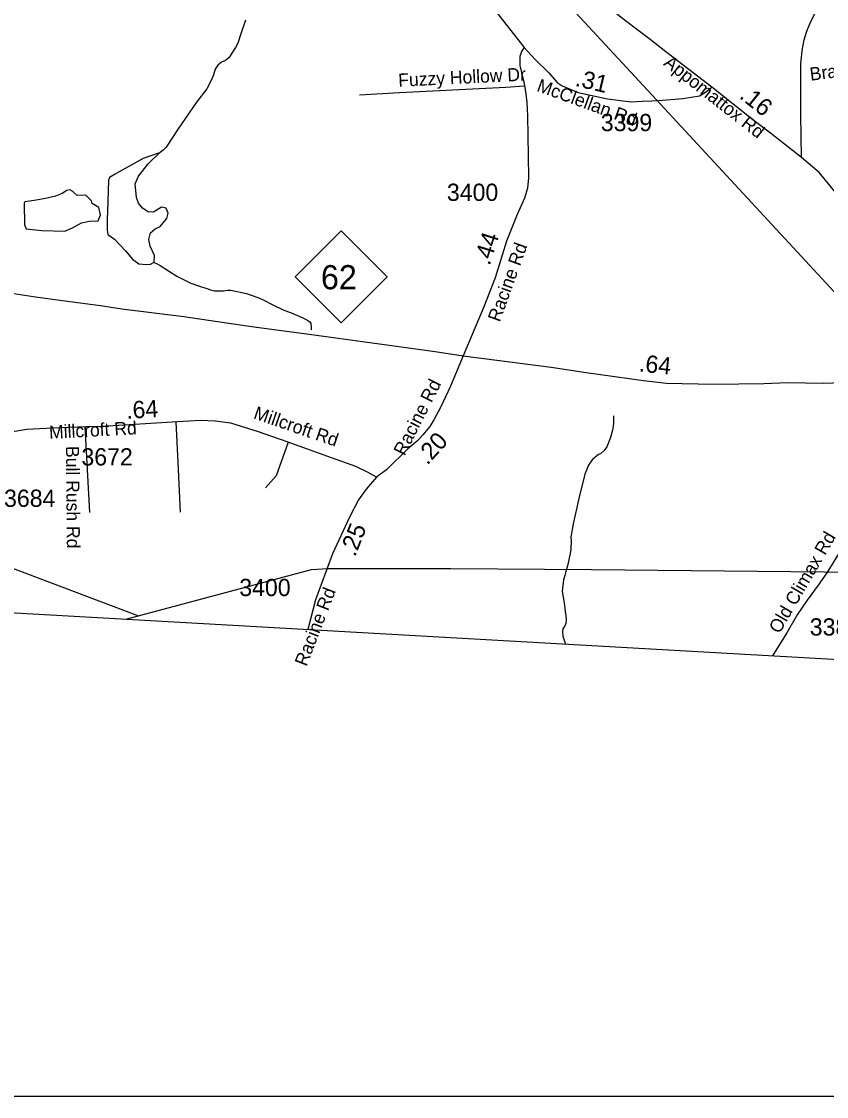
# Model space of a CAD drawing. Extents: x 1662474 to 1856135, y 779280 to 917889.
# Drawn here: x 1779291 to 1785120, y 782767 to 790550 of the extents above; entities that cross this region are included whole.
import ezdxf

# ---------------------------------------------------------------- set-up
doc = ezdxf.new("R2010")
doc.units = 0
for name, color, linetype in [('Exist Boundary Political CountyLine', 7, 'Continuous'), ('Exist Hydrographic Misc Water Feature', 7, 'Continuous'), ('Exist Hydrographic Pond Under 1500 Sq Ft', 7, 'Continuous'), ('Exist Railroad Mainline', 7, 'Continuous'), ('Exist Road Non-System Type 51', 7, 'Continuous'), ('Exist Road Non-System Type 51 Label', 7, 'Continuous'), ('Exist Road Primary NC Attributed', 7, 'Continuous'), ('Exist Road Primary NC Mileage Hundredths English Label', 7, 'Continuous'), ('Exist Road Primary NC Shield CELL', 7, 'Continuous'), ('Exist Road Primary NC Shield Number Label', 7, 'Continuous'), ('Exist Road Secondary Mileage Hundredths English Label', 7, 'Continuous'), ('Exist Road Secondary Mileage Tenths English Label', 7, 'Continuous'), ('Exist Road Secondary Type 51 Attributed', 7, 'Continuous'), ('Exist Road Secondary Type 51 Label', 7, 'Continuous'), ('Exist Road Secondary Type 51 Number Label', 7, 'Continuous'), ('Exist Utilities Electrical Transmission Line', 7, 'Continuous'), ('Map Preparation Inset Cut Line', 7, 'Continuous')]:
    doc.layers.add(name, color=color, linetype=linetype)

msp = doc.modelspace()

# ---------------------------------------------------------------- linework, layer by layer
at = {"layer": 'Exist Boundary Political CountyLine'}
msp.add_lwpolyline([(1690037.5, 791664.5), (1701364.2, 790957.5), (1714716, 790252.3), (1740499.2, 788706.5), (1750629.1, 788065.3), (1759370.2, 787540.1), (1762189.4, 787333), (1768414.3, 786933.6), (1776472.8, 786425.7), (1794607.1, 785397.2), (1814974.6, 784258.7), (1839558.3, 782880.6)], dxfattribs=at)
at = {"layer": 'Exist Hydrographic Misc Water Feature'}
for points in [[(1780913.2, 790560), (1780880.4, 790460.2), (1780858.1, 790392.3), (1780839.8, 790362.4), (1780791.4, 790286.7), (1780767.2, 790266.9), (1780739.1, 790255), (1780713.1, 790233.3), (1780692.8, 790203.4), (1780682.5, 790163.5), (1780664.1, 790123.6), (1780633.7, 790061.8), (1780558.9, 789966.3), (1780425.6, 789773.2), (1780338.7, 789639.7), (1780316.5, 789617.9), (1780294.6, 789600.1), (1780280, 789591.5), (1780274.3, 789588.2)], [(1780250.9, 788806.1), (1780272.9, 788796), (1780294.8, 788783.8), (1780416.2, 788707), (1780517.9, 788654.3), (1780565.9, 788638), (1780639.7, 788613.4), (1780659.6, 788607.3), (1780689.7, 788599.1), (1780725.6, 788598.8), (1780753.7, 788600.6), (1780783.6, 788604.4), (1780805.6, 788604.3), (1780921.4, 788579.5), (1780953.4, 788569.2), (1781009.4, 788548.9), (1781045.3, 788532.6), (1781105, 788500.2), (1781190.7, 788459.6), (1781238.6, 788443.2), (1781324.4, 788406.7), (1781356.3, 788390.4), (1781378.3, 788376.3), (1781386.1, 788362.2), (1781387.9, 788340.2), (1781387.7, 788318.2)], [(1783577.9, 787694.9), (1783577.7, 787642.9), (1783575.4, 787618.9), (1783569.1, 787590.9), (1783554.9, 787537), (1783528.5, 787471.2), (1783510.2, 787443.3), (1783484, 787419.5), (1783468, 787415.6), (1783423.7, 787375.9), (1783397.4, 787338), (1783381, 787302.1), (1783368.9, 787272.2), (1783325.7, 787096.5), (1783284.5, 786912.7), (1783269.7, 786816.8), (1783271.5, 786788.8), (1783269.1, 786730.8), (1783262.9, 786698.8), (1783246.3, 786619), (1783240.2, 786593), (1783232, 786567), (1783224, 786539.1), (1783215.6, 786507.2), (1783206.9, 786423.2), (1783214.5, 786371.2), (1783222.3, 786323), (1783228.1, 786279), (1783232, 786246.9), (1783233.6, 786221), (1783231.5, 786191), (1783223.3, 786171), (1783211, 786153.1), (1783209, 786131.1), (1783210.8, 786099), (1783226.4, 786049), (1783229.9, 786042.4)]]:
    msp.add_lwpolyline(points, dxfattribs=at)
at = {"layer": 'Exist Hydrographic Pond Under 1500 Sq Ft'}
for points in [[(1780290.4, 789598.6), (1780172.2, 789557.7), (1780021, 789473.4), (1779965.7, 789441.4), (1779927.9, 789421.1), (1779922.1, 789400.8), (1779916.3, 789246.7), (1779910.5, 789113), (1779910.5, 789040.4), (1779916.3, 789008.4), (1779965.7, 788973.5), (1780044.2, 788889.2), (1780093.7, 788828.2), (1780140.2, 788796.2), (1780195.4, 788790.4), (1780224.5, 788793.3), (1780250.7, 788807.9), (1780253.6, 788854.4), (1780221.6, 788924.1), (1780212.9, 788970.6), (1780224.5, 789020), (1780259.4, 789049.1), (1780294.3, 789066.5), (1780305.9, 789078.1), (1780343.7, 789124.6), (1780352.5, 789162.4), (1780337.9, 789197.3), (1780305.9, 789206), (1780247.8, 789168.2), (1780207.1, 789171.1), (1780166.4, 789197.3), (1780137.3, 789235.1), (1780122.7, 789275.8), (1780114, 789374.6), (1780137.3, 789429.8), (1780207.1, 789519.9), (1780290.4, 789598.6)], [(1779310.3, 789235.1), (1779313.2, 789078.1), (1779324.8, 789049.1), (1779438.3, 789037.5), (1779604, 789031.6), (1779659.2, 789054.9), (1779726.1, 789092.7), (1779784.3, 789104.3), (1779845.3, 789107.2), (1779862.8, 789150.8), (1779851.2, 789203.1), (1779801.7, 789232.2), (1779798.8, 789252.5), (1779758.1, 789293.2), (1779694.1, 789290.3), (1779662.1, 789319.4), (1779641.8, 789331), (1779618.5, 789325.2), (1779586.5, 789304.8), (1779537.1, 789284.5), (1779464.4, 789267.1), (1779397.5, 789255.4), (1779351, 789249.6), (1779316.1, 789243.8), (1779310.3, 789235.1)]]:
    msp.add_lwpolyline(points, dxfattribs=at)
at = {"layer": 'Exist Railroad Mainline'}
msp.add_lwpolyline([(1782443.1, 791542.9), (1783887.3, 789984), (1785776, 787942.6)], dxfattribs=at)
at = {"layer": 'Exist Road Non-System Type 51'}
msp.add_line((1779748.9, 787617.2), (1779783.2, 786996), dxfattribs=at)
for points in [[(1781737.8, 790019.6), (1782028.1, 790036.4), (1782797.4, 790073.1), (1782929.9, 790084.9)], [(1780407.6, 787651.7), (1780424.1, 787356.4), (1780439.9, 786996.5)], [(1781221, 787504.4), (1781136.1, 787261.4), (1781057.8, 787174.5)]]:
    msp.add_lwpolyline(points, dxfattribs=at)
at = {"layer": 'Exist Road Primary NC Attributed'}
for points in [[(1779235, 788580.8), (1779392.9, 788557.2), (1779603.9, 788527.7), (1779863.6, 788493), (1780017, 788469.4), (1780467, 788413.3), (1780775.4, 788369.1), (1780993.8, 788336.6), (1781374.5, 788287.2), (1782286.4, 788159.5), (1782490, 788128.6)], [(1782490, 788128.6), (1783125.6, 788046.2), (1783379.5, 788009.5), (1783794.6, 787949.6), (1783960.7, 787932.1), (1784303.9, 787924.1), (1784666.4, 787930.1), (1784840.5, 787936), (1785095.8, 787930.8), (1785302.3, 787939.7), (1785631.4, 787942.6), (1785858.6, 787941.9)]]:
    msp.add_lwpolyline(points, dxfattribs=at)
at = {"layer": 'Exist Road Primary NC Shield CELL'}
msp.add_lwpolyline([(1781271.8, 788700.8), (1781604.8, 789033.7), (1781937.8, 788700.8), (1781604.8, 788367.8)], close=True, dxfattribs=at)
at = {"layer": 'Exist Road Secondary Type 51 Attributed'}
for points in [[(1784288.6, 790074), (1783956.7, 790329.3), (1783842, 790418.9), (1783665.2, 790553.7), (1783520.4, 790666.8), (1783286.1, 790853.5), (1783226.6, 790894.4), (1783130.7, 790971.7), (1782993.1, 791080.3), (1782911.3, 791153.9), (1782843.2, 791222.3), (1782730.9, 791343.6), (1782533.1, 791557), (1782408.9, 791688.6), (1782265.4, 791843.3), (1782117.7, 792002.5), (1782004.7, 792131.9), (1781918.4, 792247.9)], [(1784937.9, 789565), (1784933, 789873), (1784933.9, 790089.4), (1784933.9, 790092.6), (1784934.5, 790240.7), (1784944, 790339.9), (1784957.2, 790416.4), (1784977.5, 790478.5), (1784998.4, 790533.5), (1785027.1, 790593.3), (1785057, 790642.3), (1785126.3, 790747.4), (1785285.8, 790985.3), (1785554.2, 791386.8), (1785609.1, 791483.6), (1785701.2, 791664.1), (1785743, 791743), (1785826.2, 791898.2)], [(1782727.5, 790620), (1782931.2, 790360.3)], [(1782931.2, 790360.3), (1782912, 790332.2), (1782898.7, 790295.4), (1782898.7, 790230.4), (1782931.2, 790100.6), (1782943, 790026.8), (1782950.9, 789962.3), (1782953.9, 789867.8), (1782960, 789578.3), (1782963.1, 789418.3), (1782953.9, 789342.2), (1782932.6, 789270.5), (1782880.8, 789151.7), (1782803.5, 788958.5), (1782719.6, 788694), (1782638.3, 788483.4), (1782490, 788128.6)], [(1782931.2, 790360.3), (1783007.9, 790276.3), (1783108.4, 790177.3), (1783168.9, 790108.7), (1783205.2, 790084.6), (1783320.7, 790035.7), (1783534.7, 789989.2), (1783705.8, 789967.1), (1783785.9, 789971.7), (1783854.4, 789975.7), (1783903.7, 789978.8)], [(1783903.7, 789978.8), (1784079.1, 789992.9), (1784200.1, 790010.6), (1784244.4, 790037.1), (1784288.6, 790074)], [(1784937.9, 789565), (1784715.1, 789740.6), (1784585.2, 789837.9), (1784288.6, 790074)], [(1785811.4, 788758.6), (1785727.3, 788811.7), (1785600.4, 788895.8), (1785488.2, 788989.5), (1785402.7, 789067.7), (1785302.3, 789172.5), (1785221.2, 789266.9), (1785147.4, 789359.9), (1785067.2, 789455.7), (1784937.9, 789565)], [(1782490, 788128.6), (1782397, 787908.7), (1782325.4, 787754.2), (1782277.1, 787665), (1782248.3, 787617), (1782197.9, 787557.3), (1782159.6, 787515.4), (1782089.2, 787455.8), (1781936.7, 787306.7), (1781861.4, 787250.6)], [(1781861.4, 787250.6), (1781796.5, 787287.5), (1781710.9, 787327.3), (1781535.3, 787390.8), (1781215.1, 787505.9), (1781007.1, 787579.7), (1780806.4, 787641.6), (1780692.8, 787656.4), (1780589.5, 787660.8), (1780419.8, 787652), (1779876.8, 787618.8), (1779755.8, 787614.3), (1779516.8, 787606.2), (1779329.4, 787595.9), (1779167.1, 787569.3), (1779053.5, 787531), (1778944.6, 787498.4), (1778799.5, 787408), (1778631.5, 787279.4)], [(1785975.2, 787393), (1785884.9, 787407.7), (1785791.6, 787390.5), (1785722.6, 787373.2), (1785632.7, 787338.7), (1785569.4, 787283.8), (1785525.1, 787235.1), (1785446.2, 787131.5), (1785318.4, 786910.5), (1785211.3, 786703.3), (1785121.5, 786558.3), (1785059.3, 786468.5), (1784979.8, 786361.5), (1784907.3, 786254.5), (1784831.3, 786123.3), (1784728.3, 785957.5)], [(1781861.4, 787250.6), (1781786.2, 787165), (1781730.1, 787086.8), (1781665.2, 786961.4), (1781543.7, 786695), (1781420.8, 786362), (1781364.7, 786148.2)]]:
    msp.add_lwpolyline(points, dxfattribs=at)
at = {"layer": 'Exist Utilities Electrical Transmission Line'}
for points in [[(1778129.7, 799211.7), (1778069.5, 794174.5), (1778059.2, 792317.3), (1778056.5, 791410.5), (1778057.8, 790023.4), (1778053.5, 788648.6), (1778047.9, 788184.3), (1778046.5, 787726.1), (1778040.8, 787269.7), (1778044.3, 787201.7), (1778040, 787151.5), (1778039.7, 787117.4), (1778051.6, 787091.6), (1778061.1, 787057.2), (1778089.1, 787031.1), (1778150.8, 786998.6), (1780139.3, 786247.6)], [(1780047.3, 786223), (1781389.7, 786582.8), (1781508.3, 786588.6), (1781612.4, 786590.4), (1782400.7, 786588.8), (1783418.4, 786582.9), (1787747.9, 786538.4), (1789137.8, 786536.4), (1790618, 787356), (1790559.9, 787582.7)]]:
    msp.add_lwpolyline(points, dxfattribs=at)
at = {"layer": 'Map Preparation Inset Cut Line'}
msp.add_lwpolyline([(1793585.1, 782767.4), (1731035.7, 782767.4), (1731035.7, 826588.1), (1793585.1, 826588.1)], close=True, dxfattribs=at)

# ---------------------------------------------------------------- texts
at = {"layer": 'Exist Road Non-System Type 51 Label'}
for s, rotation, p in [('Branchwater Rd', 7.46101, (1785004.8, 790120.5)), ('Fuzzy Hollow Dr', 2.77582, (1782021.1, 790077)), ('Bull Rush Rd', 270.56802, (1779612.5, 787475.9))]:
    msp.add_text(s, height=95, rotation=rotation, dxfattribs=at).set_placement(p)
at = {"layer": 'Exist Road Primary NC Mileage Hundredths English Label'}
msp.add_text('.64', height=125, rotation=353.96232, dxfattribs=at).set_placement((1783757.7, 788016.4))
at = {"layer": 'Exist Road Primary NC Shield Number Label'}
msp.add_text('62', height=175, dxfattribs=at).set_placement((1781458.9, 788611))
at = {"layer": 'Exist Road Secondary Mileage Hundredths English Label'}
for s, rotation, p in [('.16', 321.47951, (1784482.4, 789999.7)), ('.44', 72.40776, (1782680.6, 788777.8))]:
    msp.add_text(s, height=125, rotation=rotation, dxfattribs=at).set_placement(p)
at = {"layer": 'Exist Road Secondary Mileage Tenths English Label'}
for s, rotation, p in [('.31', 346.65766, (1783293.9, 790084.5)), ('.64', 3.36024, (1780052.4, 787673)), ('.20', 47.5695, (1782229.3, 787333.4)), ('.25', 68.57428, (1781706.5, 786669))]:
    msp.add_text(s, height=125, rotation=rotation, dxfattribs=at).set_placement(p)
at = {"layer": 'Exist Road Secondary Type 51 Label'}
for s, rotation, p in [('Appomattox Rd', 321.89525, (1783934.2, 790237.6)), ('McClellan Rd', 340.02668, (1783015.4, 790048)), ('Racine Rd', 70.10629, (1782753.7, 788368.7)), ('Racine Rd', 63.14679, (1782064.6, 787399.5)), ('Millcroft Rd', 341.02933, (1780964.7, 787677.1)), ('Millcroft Rd', 3.03983, (1779493.3, 787528.1)), ('Old Climax Rd', 59.81705, (1784778.8, 786112.4)), ('Racine Rd', 68.80928, (1781354.4, 785875.8))]:
    msp.add_text(s, height=95, rotation=rotation, dxfattribs=at).set_placement(p)
at = {"layer": 'Exist Road Secondary Type 51 Number Label'}
for s, p in [('3399', (1783485.7, 789755.8)), ('3400', (1782371.2, 789250.8)), ('3672', (1779725, 787335.6)), ('3684', (1779164.8, 787035.7)), ('3400', (1780867.9, 786389.9)), ('3383', (1784998.6, 786104.2))]:
    msp.add_text(s, height=125, dxfattribs=at).set_placement(p)

doc.saveas('drawing.dxf')
